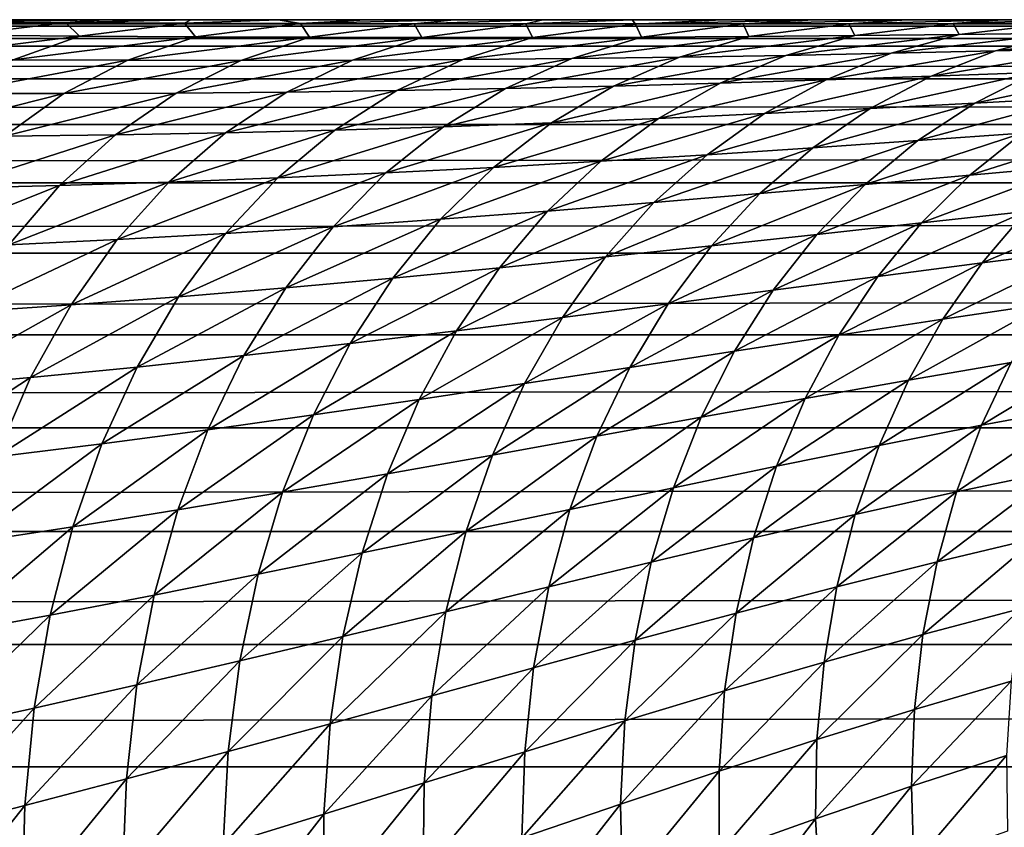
# Model space of a CAD drawing. Header units: metres. Extents: x -105 to 105, y -72 to 59.
# Tile 307 of 414: x -21.97 to -19.58, y 16.29 to 18.25. Entities that reach past the tile are written whole.
import ezdxf

# ---------------------------------------------------------------- set-up
doc = ezdxf.new("R2010")
doc.units = ezdxf.units.M
doc.layers.add('solid_509431_AD150_SW0001', color=7, linetype='CONTINUOUS')

msp = doc.modelspace()

# ---------------------------------------------------------------- linework, layer by layer
at = {"layer": 'solid_509431_AD150_SW0001'}
for points in [[(-75.364235, 18.25, 10.893912), (-90, 18.25, 12.05), (90, 18.25, 12.05)], [(-90, 18.233948, 12.438123), (90, 18.25, 12.05), (-90, 18.25, 12.05)], [(90, 18.233948, 12.438123), (90, 18.25, 12.05), (-90, 18.233948, 12.438123)], [(90, 18.233948, 12.438123), (-90, 18.233948, 12.438123), (-90, 18.185898, 12.823594)], [(90, 18.185898, 12.823594), (90, 18.233948, 12.438123), (-90, 18.185898, 12.823594)], [(-74.635765, 18.25, 10.893912), (-75.364235, 18.25, 10.893912), (90, 18.25, 12.05)], [(-73.908966, 18.25, 10.845259), (-74.635765, 18.25, 10.893912), (90, 18.25, 12.05)], [(-73.186996, 18.25, 10.748163), (-73.908966, 18.25, 10.845259), (90, 18.25, 12.05)], [(-72.473167, 18.25, 10.603071), (-73.186996, 18.25, 10.748163), (90, 18.25, 12.05)], [(-71.770584, 18.25, 10.410614), (-72.473167, 18.25, 10.603071), (90, 18.25, 12.05)], [(-71.082458, 18.25, 10.17167), (-71.770584, 18.25, 10.410614), (90, 18.25, 12.05)], [(-70.411804, 18.25, 9.887288), (-71.082458, 18.25, 10.17167), (90, 18.25, 12.05)], [(-69.761658, 18.25, 9.558754), (-70.411804, 18.25, 9.887288), (90, 18.25, 12.05)], [(-69.134903, 18.25, 9.187528), (-69.761658, 18.25, 9.558754), (90, 18.25, 12.05)], [(-68.53434, 18.25, 8.775261), (-69.134903, 18.25, 9.187528), (90, 18.25, 12.05)], [(-67.962662, 18.25, 8.323815), (-68.53434, 18.25, 8.775261), (90, 18.25, 12.05)], [(-67.422394, 18.25, 7.835172), (-67.962662, 18.25, 8.323815), (90, 18.25, 12.05)], [(-66.916, 18.25, 7.311563), (-67.422394, 18.25, 7.835172), (90, 18.25, 12.05)], [(-66.445679, 18.25, 6.755264), (-66.916, 18.25, 7.311563), (90, 18.25, 12.05)], [(-66.013596, 18.25, 6.168835), (-66.445679, 18.25, 6.755264), (90, 18.25, 12.05)], [(-65.621613, 18.25, 5.554809), (-66.013596, 18.25, 6.168835), (90, 18.25, 12.05)], [(-65.271553, 18.25, 4.916022), (-65.621613, 18.25, 5.554809), (90, 18.25, 12.05)], [(-64.964912, 18.25, 4.255229), (-65.271553, 18.25, 4.916022), (90, 18.25, 12.05)], [(-64.70311, 18.25, 3.575481), (-64.964912, 18.25, 4.255229), (90, 18.25, 12.05)], [(-64.487282, 18.25, 2.879718), (-64.70311, 18.25, 3.575481), (90, 18.25, 12.05)], [(-64.31842, 18.25, 2.171134), (-64.487282, 18.25, 2.879718), (90, 18.25, 12.05)], [(-64.197258, 18.25, 1.45282), (-64.31842, 18.25, 2.171134), (90, 18.25, 12.05)], [(-64.124344, 18.25, 0.728042), (-64.197258, 18.25, 1.45282), (90, 18.25, 12.05)], [(73.908966, 18.25, 10.845259), (-64.124344, 18.25, 0.728042), (90, 18.25, 12.05)], [(73.908966, 18.25, 10.845259), (-64.099998, 18.25), (-64.124344, 18.25, 0.728042)], [(73.186996, 18.25, 10.748163), (-57.793198, 18.25, -12.050066), (-64.099998, 18.25)], [(73.908966, 18.25, 10.845259), (73.186996, 18.25, 10.748163), (-64.099998, 18.25)], [(72.473167, 18.25, 10.603071), (-25.726921, 18.25, -12.050113), (-57.793198, 18.25, -12.050066)], [(73.186996, 18.25, 10.748163), (72.473167, 18.25, 10.603071), (-57.793198, 18.25, -12.050066)], [(72.473167, 18.25, 10.603071), (-25.365049, 18.25, -12.060971), (-25.726921, 18.25, -12.050113)], [(72.473167, 18.25, 10.603071), (-24.991703, 18.25, -12.094445), (-25.365049, 18.25, -12.060971)], [(72.473167, 18.25, 10.603071), (-24.801468, 18.25, -12.12), (-24.991703, 18.25, -12.094445)], [(72.473167, 18.25, 10.603071), (-24.609257, 18.25, -12.151661), (-24.801468, 18.25, -12.12)], [(72.473167, 18.25, 10.603071), (-24.415108, 18.25, -12.18946), (-24.609257, 18.25, -12.151661)], [(72.473167, 18.25, 10.603071), (-24.219128, 18.25, -12.233633), (-24.415108, 18.25, -12.18946)], [(72.473167, 18.25, 10.603071), (-24.100067, 18.25, -12.263351), (-24.219128, 18.25, -12.233633)], [(72.473167, 18.25, 10.603071), (-24.02137, 18.25, -12.284227), (-24.100067, 18.25, -12.263351)], [(72.473167, 18.25, 10.603071), (-23.822035, 18.25, -12.341436), (-24.02137, 18.25, -12.284227)], [(72.473167, 18.25, 10.603071), (-23.621172, 18.25, -12.40536), (-23.822035, 18.25, -12.341436)], [(72.473167, 18.25, 10.603071), (-23.41888, 18.25, -12.476157), (-23.621172, 18.25, -12.40536)], [(72.473167, 18.25, 10.603071), (-23.215279, 18.25, -12.553991), (-23.41888, 18.25, -12.476157)], [(72.473167, 18.25, 10.603071), (-23.01042, 18.25, -12.638964), (-23.215279, 18.25, -12.553991)], [(72.473167, 18.25, 10.603071), (-22.804512, 18.25, -12.731285), (-23.01042, 18.25, -12.638964)], [(72.473167, 18.25, 10.603071), (-22.597603, 18.25, -12.831001), (-22.804512, 18.25, -12.731285)], [(72.473167, 18.25, 10.603071), (-22.389881, 18.25, -12.938389), (-22.597603, 18.25, -12.831001)], [(72.473167, 18.25, 10.603071), (-22.181355, 18.25, -13.053498), (-22.389881, 18.25, -12.938389)], [(72.473167, 18.25, 10.603071), (-21.972017, 18.25, -13.176738), (-22.181355, 18.25, -13.053498)], [(-22.149687, 18.244598, -13.314748), (-21.972017, 18.25, -13.176738), (-21.761856, 18.25, -13.308221)], [(-22.149687, 18.244598, -13.314748), (-21.761856, 18.25, -13.308221), (-21.854731, 18.243219, -13.524633)], [(-22.149687, 18.244598, -13.314748), (-21.854731, 18.243219, -13.524633), (-22.108686, 18.212397, -13.736293)], [(-21.854731, 18.243219, -13.524633), (-21.821518, 18.210052, -13.937612), (-22.108686, 18.212397, -13.736293)], [(72.473167, 18.25, 10.603071), (-21.761856, 18.25, -13.308221), (-21.972017, 18.25, -13.176738)], [(-21.854731, 18.243219, -13.524633), (-21.761856, 18.25, -13.308221), (-21.550831, 18.25, -13.448377)], [(-21.854731, 18.243219, -13.524633), (-21.550831, 18.25, -13.448377), (-21.566633, 18.241949, -13.741092)], [(-21.854731, 18.243219, -13.524633), (-21.566633, 18.241949, -13.741092), (-21.821518, 18.210052, -13.937612)], [(-21.566633, 18.241949, -13.741092), (-21.539642, 18.208303, -14.145351), (-21.821518, 18.210052, -13.937612)], [(72.473167, 18.25, 10.603071), (-21.550831, 18.25, -13.448377), (-21.761856, 18.25, -13.308221)], [(-21.566633, 18.241949, -13.741092), (-21.550831, 18.25, -13.448377), (-21.338903, 18.25, -13.597456)], [(-21.566633, 18.241949, -13.741092), (-21.338903, 18.25, -13.597456), (-21.284811, 18.240889, -13.963495)], [(-21.566633, 18.241949, -13.741092), (-21.284811, 18.240889, -13.963495), (-21.539642, 18.208303, -14.145351)], [(72.473167, 18.25, 10.603071), (-21.338903, 18.25, -13.597456), (-21.550831, 18.25, -13.448377)], [(-21.284811, 18.240889, -13.963495), (-21.262669, 18.207195, -14.359147), (-21.539642, 18.208303, -14.145351)], [(72.473167, 18.25, 10.603071), (-21.126057, 18.25, -13.755789), (-21.338903, 18.25, -13.597456)], [(-21.284811, 18.240889, -13.963495), (-21.338903, 18.25, -13.597456), (-21.126057, 18.25, -13.755789)], [(-21.284811, 18.240889, -13.963495), (-21.126057, 18.25, -13.755789), (-20.912096, 18.25, -13.923974)], [(-21.284811, 18.240889, -13.963495), (-20.912096, 18.25, -13.923974), (-21.008785, 18.24008, -14.191462)], [(-21.284811, 18.240889, -13.963495), (-21.008785, 18.24008, -14.191462), (-21.262669, 18.207195, -14.359147)], [(-21.008785, 18.24008, -14.191462), (-20.990257, 18.206768, -14.578712), (-21.262669, 18.207195, -14.359147)], [(72.473167, 18.25, 10.603071), (-20.912096, 18.25, -13.923974), (-21.126057, 18.25, -13.755789)], [(-21.008785, 18.24008, -14.191462), (-20.912096, 18.25, -13.923974), (-20.697023, 18.25, -14.102214)], [(-21.008785, 18.24008, -14.191462), (-20.697023, 18.25, -14.102214), (-20.738113, 18.239582, -14.424655)], [(-21.008785, 18.24008, -14.191462), (-20.738113, 18.239582, -14.424655), (-20.990257, 18.206768, -14.578712)], [(-20.738113, 18.239582, -14.424655), (-20.722075, 18.207027, -14.803857), (-20.990257, 18.206768, -14.578712)], [(72.473167, 18.25, 10.603071), (-20.697023, 18.25, -14.102214), (-20.912096, 18.25, -13.923974)], [(-20.738113, 18.239582, -14.424655), (-20.697023, 18.25, -14.102214), (-20.480186, 18.25, -14.291783)], [(-20.738113, 18.239582, -14.424655), (-20.480186, 18.25, -14.291783), (-20.472376, 18.239416, -14.662827)], [(-20.738113, 18.239582, -14.424655), (-20.472376, 18.239416, -14.662827), (-20.722075, 18.207027, -14.803857)], [(-20.472376, 18.239416, -14.662827), (-20.457823, 18.207968, -15.034388), (-20.722075, 18.207027, -14.803857)], [(72.473167, 18.25, 10.603071), (-20.480186, 18.25, -14.291783), (-20.697023, 18.25, -14.102214)], [(72.473167, 18.25, 10.603071), (-20.26153, 18.25, -14.492849), (-20.480186, 18.25, -14.291783)], [(-20.472376, 18.239416, -14.662827), (-20.480186, 18.25, -14.291783), (-20.26153, 18.25, -14.492849)], [(-20.472376, 18.239416, -14.662827), (-20.26153, 18.25, -14.492849), (-20.039642, 18.25, -14.707791)], [(-20.472376, 18.239416, -14.662827), (-20.039642, 18.25, -14.707791), (-20.211195, 18.239588, -14.905759)], [(-20.472376, 18.239416, -14.662827), (-20.211195, 18.239588, -14.905759), (-20.457823, 18.207968, -15.034388)], [(-20.211195, 18.239588, -14.905759), (-20.197262, 18.209539, -15.270215), (-20.457823, 18.207968, -15.034388)], [(-20.26153, 18.25, -14.492849), (72.473167, 18.25, 10.603071), (71.770584, 18.25, 10.410614)], [(71.770584, 18.25, 10.410614), (-20.039642, 18.25, -14.707791), (-20.26153, 18.25, -14.492849)], [(-20.211195, 18.239588, -14.905759), (-20.039642, 18.25, -14.707791), (-19.814226, 18.25, -14.937092)], [(-20.211195, 18.239588, -14.905759), (-19.814226, 18.25, -14.937092), (-19.95426, 18.240076, -15.153304)], [(-20.211195, 18.239588, -14.905759), (-19.95426, 18.240076, -15.153304), (-20.197262, 18.209539, -15.270215)], [(-19.95426, 18.240076, -15.153304), (-19.940174, 18.211695, -15.511205), (-20.197262, 18.209539, -15.270215)], [(71.770584, 18.25, 10.410614), (-19.814226, 18.25, -14.937092), (-20.039642, 18.25, -14.707791)], [(-19.95426, 18.240076, -15.153304), (-19.814226, 18.25, -14.937092), (-19.582644, 18.25, -15.184918)], [(-19.95426, 18.240076, -15.153304), (-19.582644, 18.25, -15.184918), (-19.701271, 18.240858, -15.405295)], [(-19.95426, 18.240076, -15.153304), (-19.701271, 18.240858, -15.405295), (-19.940174, 18.211695, -15.511205)], [(-19.701271, 18.240858, -15.405295), (-19.686359, 18.214344, -15.757272), (-19.940174, 18.211695, -15.511205)], [(71.770584, 18.25, 10.410614), (-19.582644, 18.25, -15.184918), (-19.814226, 18.25, -14.937092)], [(-19.701271, 18.240858, -15.405295), (-19.582644, 18.25, -15.184918), (-19.424721, 18.25, -15.360637)], [(-19.701271, 18.240858, -15.405295), (-19.424721, 18.25, -15.360637), (-19.451958, 18.241875, -15.661591)], [(-19.701271, 18.240858, -15.405295), (-19.451958, 18.241875, -15.661591), (-19.686359, 18.214344, -15.757272)], [(-19.451958, 18.241875, -15.661591), (-19.435631, 18.217407, -16.008259), (-19.686359, 18.214344, -15.757272)], [(71.770584, 18.25, 10.410614), (-19.424721, 18.25, -15.360637), (-19.582644, 18.25, -15.184918)], [(-22.265009, 18.155333, -14.013478), (-22.108686, 18.212397, -13.736293), (-21.821518, 18.210052, -13.937612)], [(-21.982437, 18.152845, -14.200624), (-22.265009, 18.155333, -14.013478), (-21.821518, 18.210052, -13.937612)], [(-21.982437, 18.152845, -14.200624), (-21.821518, 18.210052, -13.937612), (-21.539642, 18.208303, -14.145351)], [(-21.704018, 18.15135, -14.394406), (-21.982437, 18.152845, -14.200624), (-21.539642, 18.208303, -14.145351)], [(-21.704018, 18.15135, -14.394406), (-21.539642, 18.208303, -14.145351), (-21.262669, 18.207195, -14.359147)], [(-21.429476, 18.150875, -14.594542), (-21.704018, 18.15135, -14.394406), (-21.262669, 18.207195, -14.359147)], [(-21.429476, 18.150875, -14.594542), (-21.262669, 18.207195, -14.359147), (-20.990257, 18.206768, -14.578712)], [(-21.158581, 18.151442, -14.800817), (-21.429476, 18.150875, -14.594542), (-20.990257, 18.206768, -14.578712)], [(-21.158581, 18.151442, -14.800817), (-20.990257, 18.206768, -14.578712), (-20.722075, 18.207027, -14.803857)], [(-20.891092, 18.153027, -15.013108), (-21.158581, 18.151442, -14.800817), (-20.722075, 18.207027, -14.803857)], [(-20.891092, 18.153027, -15.013108), (-20.722075, 18.207027, -14.803857), (-20.457823, 18.207968, -15.034388)], [(-20.626806, 18.155602, -15.23128), (-20.891092, 18.153027, -15.013108), (-20.457823, 18.207968, -15.034388)], [(-20.626806, 18.155602, -15.23128), (-20.457823, 18.207968, -15.034388), (-20.197262, 18.209539, -15.270215)], [(-20.365564, 18.159081, -15.455295), (-20.626806, 18.155602, -15.23128), (-20.197262, 18.209539, -15.270215)], [(-20.365564, 18.159081, -15.455295), (-20.197262, 18.209539, -15.270215), (-19.940174, 18.211695, -15.511205)], [(-20.107233, 18.163391, -15.685064), (-20.365564, 18.159081, -15.455295), (-19.940174, 18.211695, -15.511205)], [(-20.107233, 18.163391, -15.685064), (-19.940174, 18.211695, -15.511205), (-19.686359, 18.214344, -15.757272)], [(-19.85169, 18.168404, -15.920548), (-20.107233, 18.163391, -15.685064), (-19.686359, 18.214344, -15.757272)], [(-19.85169, 18.168404, -15.920548), (-19.686359, 18.214344, -15.757272), (-19.435631, 18.217407, -16.008259)], [(-19.598822, 18.174004, -16.161634), (-19.85169, 18.168404, -15.920548), (-19.435631, 18.217407, -16.008259)], [(-19.598822, 18.174004, -16.161634), (-19.435631, 18.217407, -16.008259), (-19.187809, 18.220758, -16.264019)], [(-19.348524, 18.180029, -16.408222), (-19.598822, 18.174004, -16.161634), (-19.187809, 18.220758, -16.264019)], [(90, 18.185898, 12.823594), (-90, 18.185898, 12.823594), (-90, 18.106182, 13.203782)], [(90, 18.106182, 13.203782), (90, 18.185898, 12.823594), (-90, 18.106182, 13.203782)], [(-20.787163, 18.082777, -15.428884), (-20.626806, 18.155602, -15.23128), (-20.365564, 18.159081, -15.455295)], [(-20.525579, 18.0889, -15.641295), (-20.787163, 18.082777, -15.428884), (-20.365564, 18.159081, -15.455295)], [(-20.525579, 18.0889, -15.641295), (-20.365564, 18.159081, -15.455295), (-20.107233, 18.163391, -15.685064)], [(-20.26638, 18.09606, -15.860015), (-20.525579, 18.0889, -15.641295), (-20.107233, 18.163391, -15.685064)], [(-20.26638, 18.09606, -15.860015), (-20.107233, 18.163391, -15.685064), (-19.85169, 18.168404, -15.920548)], [(-20.009518, 18.104099, -16.085045), (-20.26638, 18.09606, -15.860015), (-19.85169, 18.168404, -15.920548)], [(-20.009518, 18.104099, -16.085045), (-19.85169, 18.168404, -15.920548), (-19.598822, 18.174004, -16.161634)], [(-19.754944, 18.11286, -16.316319), (-20.009518, 18.104099, -16.085045), (-19.598822, 18.174004, -16.161634)], [(-19.754944, 18.11286, -16.316319), (-19.598822, 18.174004, -16.161634), (-19.348524, 18.180029, -16.408222)], [(-19.502625, 18.122141, -16.553774), (-19.754944, 18.11286, -16.316319), (-19.348524, 18.180029, -16.408222)], [(-22.133911, 18.071091, -14.462762), (-21.982437, 18.152845, -14.200624), (-21.704018, 18.15135, -14.394406)], [(-21.858967, 18.070715, -14.642962), (-22.133911, 18.071091, -14.462762), (-21.704018, 18.15135, -14.394406)], [(-21.858967, 18.070715, -14.642962), (-21.704018, 18.15135, -14.394406), (-21.429476, 18.150875, -14.594542)], [(-21.58696, 18.07172, -14.829789), (-21.858967, 18.070715, -14.642962), (-21.429476, 18.150875, -14.594542)], [(-21.58696, 18.07172, -14.829789), (-21.429476, 18.150875, -14.594542), (-21.158581, 18.151442, -14.800817)], [(-21.317751, 18.0741, -15.023096), (-21.58696, 18.07172, -14.829789), (-21.158581, 18.151442, -14.800817)], [(-21.317751, 18.0741, -15.023096), (-21.158581, 18.151442, -14.800817), (-20.891092, 18.153027, -15.013108)], [(-21.051193, 18.077805, -15.222819), (-21.317751, 18.0741, -15.023096), (-20.891092, 18.153027, -15.013108)], [(-21.051193, 18.077805, -15.222819), (-20.891092, 18.153027, -15.013108), (-20.626806, 18.155602, -15.23128)], [(-20.787163, 18.082777, -15.428884), (-21.051193, 18.077805, -15.222819), (-20.626806, 18.155602, -15.23128)], [(-20.15873, 18.021881, -16.249605), (-20.009518, 18.104099, -16.085045), (-19.754944, 18.11286, -16.316319)], [(-19.902897, 18.034403, -16.471218), (-20.15873, 18.021881, -16.249605), (-19.754944, 18.11286, -16.316319)], [(-19.902897, 18.034403, -16.471218), (-19.754944, 18.11286, -16.316319), (-19.502625, 18.122141, -16.553774)], [(-19.649021, 18.047503, -16.69965), (-19.902897, 18.034403, -16.471218), (-19.502625, 18.122141, -16.553774)], [(-19.649021, 18.047503, -16.69965), (-19.502625, 18.122141, -16.553774), (-19.252516, 18.131754, -16.797297)], [(-19.397123, 18.060944, -16.934826), (-19.649021, 18.047503, -16.69965), (-19.252516, 18.131754, -16.797297)], [(90, 18.106182, 13.203782), (-90, 18.106182, 13.203782), (-90, 17.99534, 13.576088)], [(90, 17.99534, 13.576088), (90, 18.106182, 13.203782), (-90, 17.99534, 13.576088)], [(-20.937763, 17.990009, -15.625804), (-20.787163, 18.082777, -15.428884), (-20.525579, 18.0889, -15.641295)], [(-20.676176, 17.999487, -15.826907), (-20.937763, 17.990009, -15.625804), (-20.525579, 18.0889, -15.641295)], [(-20.676176, 17.999487, -15.826907), (-20.525579, 18.0889, -15.641295), (-20.26638, 18.09606, -15.860015)], [(-20.416494, 18.010178, -16.034826), (-20.676176, 17.999487, -15.826907), (-20.26638, 18.09606, -15.860015)], [(-20.416494, 18.010178, -16.034826), (-20.26638, 18.09606, -15.860015), (-20.009518, 18.104099, -16.085045)], [(-20.15873, 18.021881, -16.249605), (-20.416494, 18.010178, -16.034826), (-20.009518, 18.104099, -16.085045)], [(-22.27487, 17.965366, -14.722178), (-22.133911, 18.071091, -14.462762), (-21.858967, 18.070715, -14.642962)], [(-22.003399, 17.966967, -14.889269), (-22.27487, 17.965366, -14.722178), (-21.858967, 18.070715, -14.642962)], [(-22.003399, 17.966967, -14.889269), (-21.858967, 18.070715, -14.642962), (-21.58696, 18.07172, -14.829789)], [(-21.734007, 17.970287, -15.063231), (-22.003399, 17.966967, -14.889269), (-21.58696, 18.07172, -14.829789)], [(-21.734007, 17.970287, -15.063231), (-21.58696, 18.07172, -14.829789), (-21.317751, 18.0741, -15.023096)], [(-21.466648, 17.975288, -15.243981), (-21.734007, 17.970287, -15.063231), (-21.317751, 18.0741, -15.023096)], [(-21.466648, 17.975288, -15.243981), (-21.317751, 18.0741, -15.023096), (-21.051193, 18.077805, -15.222819)], [(-21.201252, 17.981894, -15.431513), (-21.466648, 17.975288, -15.243981), (-21.051193, 18.077805, -15.222819)], [(-21.201252, 17.981894, -15.431513), (-21.051193, 18.077805, -15.222819), (-20.787163, 18.082777, -15.428884)], [(-20.937763, 17.990009, -15.625804), (-21.201252, 17.981894, -15.431513), (-20.787163, 18.082777, -15.428884)], [(-20.041637, 17.939188, -16.625248), (-19.902897, 18.034403, -16.471218), (-19.649021, 18.047503, -16.69965)], [(-19.786686, 17.956638, -16.844824), (-20.041637, 17.939188, -16.625248), (-19.649021, 18.047503, -16.69965)], [(-19.786686, 17.956638, -16.844824), (-19.649021, 18.047503, -16.69965), (-19.397123, 18.060944, -16.934826)], [(-19.533491, 17.9744, -17.071766), (-19.786686, 17.956638, -16.844824), (-19.397123, 18.060944, -16.934826)], [(-20.556519, 17.906347, -16.208267), (-20.416494, 18.010178, -16.034826), (-20.15873, 18.021881, -16.249605)], [(-20.298275, 17.922329, -16.413069), (-20.556519, 17.906347, -16.208267), (-20.15873, 18.021881, -16.249605)], [(-20.298275, 17.922329, -16.413069), (-20.15873, 18.021881, -16.249605), (-19.902897, 18.034403, -16.471218)], [(-20.041637, 17.939188, -16.625248), (-20.298275, 17.922329, -16.413069), (-19.902897, 18.034403, -16.471218)], [(90, 17.99534, 13.576088), (-90, 17.99534, 13.576088), (-90, 17.854136, 13.937968)], [(90, 17.854136, 13.937968), (90, 17.99534, 13.576088), (-90, 17.854136, 13.937968)], [(-21.340208, 17.865965, -15.637719), (-21.201252, 17.981894, -15.431513), (-20.937763, 17.990009, -15.625804)], [(-21.077549, 17.877951, -15.820656), (-21.340208, 17.865965, -15.637719), (-20.937763, 17.990009, -15.625804)], [(-21.077549, 17.877951, -15.820656), (-20.937763, 17.990009, -15.625804), (-20.676176, 17.999487, -15.826907)], [(-20.816299, 17.891474, -16.010822), (-21.077549, 17.877951, -15.820656), (-20.676176, 17.999487, -15.826907)], [(-20.816299, 17.891474, -16.010822), (-20.676176, 17.999487, -15.826907), (-20.416494, 18.010178, -16.034826)], [(-20.556519, 17.906347, -16.208267), (-20.816299, 17.891474, -16.010822), (-20.416494, 18.010178, -16.034826)], [(-19.660664, 17.87273, -17.207155), (-19.533491, 17.9744, -17.071766), (-19.282148, 17.992142, -17.306004)], [(-19.408375, 17.89513, -17.433937), (-19.660664, 17.87273, -17.207155), (-19.282148, 17.992142, -17.306004)], [(-22.136295, 17.840836, -15.131593), (-22.003399, 17.966967, -14.889269), (-21.734007, 17.970287, -15.063231)], [(-21.869587, 17.847288, -15.293225), (-22.136295, 17.840836, -15.131593), (-21.734007, 17.970287, -15.063231)], [(-21.869587, 17.847288, -15.293225), (-21.734007, 17.970287, -15.063231), (-21.466648, 17.975288, -15.243981)], [(-21.604225, 17.855701, -15.461918), (-21.869587, 17.847288, -15.293225), (-21.466648, 17.975288, -15.243981)], [(-21.604225, 17.855701, -15.461918), (-21.466648, 17.975288, -15.243981), (-21.201252, 17.981894, -15.431513)], [(-21.340208, 17.865965, -15.637719), (-21.604225, 17.855701, -15.461918), (-21.201252, 17.981894, -15.431513)], [(-19.914648, 17.850189, -16.988272), (-19.786686, 17.956638, -16.844824), (-19.533491, 17.9744, -17.071766)], [(-19.660664, 17.87273, -17.207155), (-19.914648, 17.850189, -16.988272), (-19.533491, 17.9744, -17.071766)], [(-20.170191, 17.827887, -16.777319), (-20.041637, 17.939188, -16.625248), (-19.786686, 17.956638, -16.844824)], [(-19.914648, 17.850189, -16.988272), (-20.170191, 17.827887, -16.777319), (-19.786686, 17.956638, -16.844824)], [(-20.685467, 17.785299, -16.379114), (-20.556519, 17.906347, -16.208267), (-20.298275, 17.922329, -16.413069)], [(-20.427172, 17.806147, -16.574286), (-20.685467, 17.785299, -16.379114), (-20.298275, 17.922329, -16.413069)], [(-20.427172, 17.806147, -16.574286), (-20.298275, 17.922329, -16.413069), (-20.041637, 17.939188, -16.625248)], [(-20.170191, 17.827887, -16.777319), (-20.427172, 17.806147, -16.574286), (-20.041637, 17.939188, -16.625248)], [(-20.944958, 17.765621, -16.191748), (-20.816299, 17.891474, -16.010822), (-20.556519, 17.906347, -16.208267)], [(-20.685467, 17.785299, -16.379114), (-20.944958, 17.765621, -16.191748), (-20.556519, 17.906347, -16.208267)], [(-19.777742, 17.756655, -17.340038), (-19.660664, 17.87273, -17.207155), (-19.408375, 17.89513, -17.433937)], [(-19.525032, 17.784096, -17.55953), (-19.777742, 17.756655, -17.340038), (-19.408375, 17.89513, -17.433937)], [(-21.467085, 17.730837, -15.839986), (-21.340208, 17.865965, -15.637719), (-21.077549, 17.877951, -15.820656)], [(-21.205534, 17.747391, -16.012068), (-21.467085, 17.730837, -15.839986), (-21.077549, 17.877951, -15.820656)], [(-21.205534, 17.747391, -16.012068), (-21.077549, 17.877951, -15.820656), (-20.816299, 17.891474, -16.010822)], [(-20.944958, 17.765621, -16.191748), (-21.205534, 17.747391, -16.012068), (-20.816299, 17.891474, -16.010822)], [(-20.032007, 17.728905, -17.128984), (-19.914648, 17.850189, -16.988272), (-19.660664, 17.87273, -17.207155)], [(-19.777742, 17.756655, -17.340038), (-20.032007, 17.728905, -17.128984), (-19.660664, 17.87273, -17.207155)], [(90, 17.854136, 13.937968), (-90, 17.854136, 13.937968), (-90, 17.683527, 14.286953)], [(90, 17.683527, 14.286953), (90, 17.854136, 13.937968), (-90, 17.683527, 14.286953)], [(-22.256721, 17.693211, -15.368226), (-22.136295, 17.840836, -15.131593), (-21.869587, 17.847288, -15.293225)], [(-21.992741, 17.70359, -15.51815), (-22.256721, 17.693211, -15.368226), (-21.869587, 17.847288, -15.293225)], [(-21.992741, 17.70359, -15.51815), (-21.869587, 17.847288, -15.293225), (-21.604225, 17.855701, -15.461918)], [(-21.729511, 17.716183, -15.675372), (-21.992741, 17.70359, -15.51815), (-21.604225, 17.855701, -15.461918)], [(-21.729511, 17.716183, -15.675372), (-21.604225, 17.855701, -15.461918), (-21.340208, 17.865965, -15.637719)], [(-21.467085, 17.730837, -15.839986), (-21.729511, 17.716183, -15.675372), (-21.340208, 17.865965, -15.637719)], [(-20.287651, 17.701279, -16.926361), (-20.170191, 17.827887, -16.777319), (-19.914648, 17.850189, -16.988272)], [(-20.032007, 17.728905, -17.128984), (-20.287651, 17.701279, -16.926361), (-19.914648, 17.850189, -16.988272)], [(-20.544512, 17.674149, -16.732121), (-20.427172, 17.806147, -16.574286), (-20.170191, 17.827887, -16.777319)], [(-20.287651, 17.701279, -16.926361), (-20.544512, 17.674149, -16.732121), (-20.170191, 17.827887, -16.777319)], [(-20.802429, 17.647886, -16.546167), (-20.685467, 17.785299, -16.379114), (-20.427172, 17.806147, -16.574286)], [(-20.544512, 17.674149, -16.732121), (-20.802429, 17.647886, -16.546167), (-20.427172, 17.806147, -16.574286)], [(-19.631298, 17.659819, -17.6819), (-19.525032, 17.784096, -17.55953), (-19.274052, 17.810806, -17.78742)], [(-19.380335, 17.691658, -17.903225), (-19.631298, 17.659819, -17.6819), (-19.274052, 17.810806, -17.78742)], [(-21.061249, 17.622812, -16.368408), (-20.944958, 17.765621, -16.191748), (-20.685467, 17.785299, -16.379114)], [(-20.802429, 17.647886, -16.546167), (-21.061249, 17.622812, -16.368408), (-20.685467, 17.785299, -16.379114)], [(-19.883902, 17.626986, -17.469481), (-19.777742, 17.756655, -17.340038), (-19.525032, 17.784096, -17.55953)], [(-19.631298, 17.659819, -17.6819), (-19.883902, 17.626986, -17.469481), (-19.525032, 17.784096, -17.55953)], [(-21.320818, 17.599249, -16.198689), (-21.205534, 17.747391, -16.012068), (-20.944958, 17.765621, -16.191748)], [(-21.061249, 17.622812, -16.368408), (-21.320818, 17.599249, -16.198689), (-20.944958, 17.765621, -16.191748)], [(-20.137938, 17.593639, -17.26597), (-20.032007, 17.728905, -17.128984), (-19.777742, 17.756655, -17.340038)], [(-19.883902, 17.626986, -17.469481), (-20.137938, 17.593639, -17.26597), (-19.777742, 17.756655, -17.340038)], [(-21.841623, 17.557713, -15.882839), (-21.729511, 17.716183, -15.675372), (-21.467085, 17.730837, -15.839986)], [(-21.580992, 17.577461, -16.036888), (-21.841623, 17.557713, -15.882839), (-21.467085, 17.730837, -15.839986)], [(-21.580992, 17.577461, -16.036888), (-21.467085, 17.730837, -15.839986), (-21.205534, 17.747391, -16.012068)], [(-21.320818, 17.599249, -16.198689), (-21.580992, 17.577461, -16.036888), (-21.205534, 17.747391, -16.012068)], [(-20.39319, 17.560259, -17.071325), (-20.287651, 17.701279, -16.926361), (-20.032007, 17.728905, -17.128984)], [(-20.137938, 17.593639, -17.26597), (-20.39319, 17.560259, -17.071325), (-20.032007, 17.728905, -17.128984)], [(-22.102604, 17.540207, -15.736423), (-21.992741, 17.70359, -15.51815), (-21.729511, 17.716183, -15.675372)], [(-21.841623, 17.557713, -15.882839), (-22.102604, 17.540207, -15.736423), (-21.729511, 17.716183, -15.675372)], [(90, 17.683527, 14.286953), (-90, 17.683527, 14.286953), (-90, 17.484682, 14.620656)], [(90, 17.484682, 14.620656), (90, 17.683527, 14.286953), (-90, 17.484682, 14.620656)], [(-20.649471, 17.527266, -16.885462), (-20.544512, 17.674149, -16.732121), (-20.287651, 17.701279, -16.926361)], [(-20.39319, 17.560259, -17.071325), (-20.649471, 17.527266, -16.885462), (-20.287651, 17.701279, -16.926361)], [(-19.726425, 17.523174, -17.800182), (-19.631298, 17.659819, -17.6819), (-19.380335, 17.691658, -17.903225)], [(-19.476009, 17.560413, -18.015139), (-19.726425, 17.523174, -17.800182), (-19.380335, 17.691658, -17.903225)], [(-20.906586, 17.495077, -16.708248), (-20.802429, 17.647886, -16.546167), (-20.544512, 17.674149, -16.732121)], [(-20.649471, 17.527266, -16.885462), (-20.906586, 17.495077, -16.708248), (-20.544512, 17.674149, -16.732121)], [(-19.978397, 17.48464, -17.59457), (-19.883902, 17.626986, -17.469481), (-19.631298, 17.659819, -17.6819)], [(-19.726425, 17.523174, -17.800182), (-19.978397, 17.48464, -17.59457), (-19.631298, 17.659819, -17.6819)], [(-21.164351, 17.464058, -16.539558), (-21.061249, 17.622812, -16.368408), (-20.802429, 17.647886, -16.546167)], [(-20.906586, 17.495077, -16.708248), (-21.164351, 17.464058, -16.539558), (-20.802429, 17.647886, -16.546167)], [(-21.42259, 17.434568, -16.379208), (-21.320818, 17.599249, -16.198689), (-21.061249, 17.622812, -16.368408)], [(-21.164351, 17.464058, -16.539558), (-21.42259, 17.434568, -16.379208), (-21.061249, 17.622812, -16.368408)], [(-20.231691, 17.445345, -17.398266), (-20.137938, 17.593639, -17.26597), (-19.883902, 17.626986, -17.469481)], [(-19.978397, 17.48464, -17.59457), (-20.231691, 17.445345, -17.398266), (-19.883902, 17.626986, -17.469481)], [(-21.681122, 17.406918, -16.227041), (-21.580992, 17.577461, -16.036888), (-21.320818, 17.599249, -16.198689)], [(-21.42259, 17.434568, -16.379208), (-21.681122, 17.406918, -16.227041), (-21.320818, 17.599249, -16.198689)], [(-20.486065, 17.405821, -17.211191), (-20.39319, 17.560259, -17.071325), (-20.137938, 17.593639, -17.26597)], [(-20.231691, 17.445345, -17.398266), (-20.486065, 17.405821, -17.211191), (-20.137938, 17.593639, -17.26597)], [(-21.939775, 17.381411, -16.082859), (-21.841623, 17.557713, -15.882839), (-21.580992, 17.577461, -16.036888)], [(-21.681122, 17.406918, -16.227041), (-21.939775, 17.381411, -16.082859), (-21.580992, 17.577461, -16.036888)], [(-20.741306, 17.366533, -17.033228), (-20.649471, 17.527266, -16.885462), (-20.39319, 17.560259, -17.071325)], [(-20.486065, 17.405821, -17.211191), (-20.741306, 17.366533, -17.033228), (-20.39319, 17.560259, -17.071325)], [(-19.80974, 17.375126, -17.913549), (-19.726425, 17.523174, -17.800182), (-19.476009, 17.560413, -18.015139)], [(-19.560402, 17.417999, -18.122374), (-19.80974, 17.375126, -17.913549), (-19.476009, 17.560413, -18.015139)], [(-22.198402, 17.358288, -15.946508), (-22.102604, 17.540207, -15.736423), (-21.841623, 17.557713, -15.882839)], [(-21.939775, 17.381411, -16.082859), (-22.198402, 17.358288, -15.946508), (-21.841623, 17.557713, -15.882839)], [(-20.997198, 17.32795, -16.864216), (-20.906586, 17.495077, -16.708248), (-20.649471, 17.527266, -16.885462)], [(-20.741306, 17.366533, -17.033228), (-20.997198, 17.32795, -16.864216), (-20.649471, 17.527266, -16.885462)], [(-20.060562, 17.330618, -17.714426), (-19.978397, 17.48464, -17.59457), (-19.726425, 17.523174, -17.800182)], [(-19.80974, 17.375126, -17.913549), (-20.060562, 17.330618, -17.714426), (-19.726425, 17.523174, -17.800182)], [(-21.25354, 17.290472, -16.703995), (-21.164351, 17.464058, -16.539558), (-20.906586, 17.495077, -16.708248)], [(-20.997198, 17.32795, -16.864216), (-21.25354, 17.290472, -16.703995), (-20.906586, 17.495077, -16.708248)], [(90, 17.484682, 14.620656), (-90, 17.484682, 14.620656), (-90, 17.258961, 14.9368)], [(90, 17.258961, 14.9368), (90, 17.484682, 14.620656), (-90, 17.258961, 14.9368)], [(-20.312609, 17.285067, -17.524939), (-20.231691, 17.445345, -17.398266), (-19.978397, 17.48464, -17.59457)], [(-20.060562, 17.330618, -17.714426), (-20.312609, 17.285067, -17.524939), (-19.978397, 17.48464, -17.59457)], [(-21.510132, 17.254509, -16.552353), (-21.42259, 17.434568, -16.379208), (-21.164351, 17.464058, -16.539558)], [(-21.25354, 17.290472, -16.703995), (-21.510132, 17.254509, -16.552353), (-21.164351, 17.464058, -16.539558)], [(-20.565622, 17.239048, -17.344973), (-20.486065, 17.405821, -17.211191), (-20.231691, 17.445345, -17.398266)], [(-20.312609, 17.285067, -17.524939), (-20.565622, 17.239048, -17.344973), (-20.231691, 17.445345, -17.398266)], [(-19.632919, 17.265417, -18.224171), (-19.560402, 17.417999, -18.122374), (-19.312841, 17.458588, -18.340904)], [(-19.386911, 17.311403, -18.437162), (-19.632919, 17.265417, -18.224171), (-19.312841, 17.458588, -18.340904)], [(-21.766773, 17.220407, -16.409105), (-21.681122, 17.406918, -16.227041), (-21.42259, 17.434568, -16.379208)], [(-21.510132, 17.254509, -16.552353), (-21.766773, 17.220407, -16.409105), (-21.42259, 17.434568, -16.379208)], [(-19.880659, 17.216717, -18.021196), (-19.80974, 17.375126, -17.913549), (-19.560402, 17.417999, -18.122374)], [(-19.632919, 17.265417, -18.224171), (-19.880659, 17.216717, -18.021196), (-19.560402, 17.417999, -18.122374)], [(-22.023272, 17.188515, -16.274025), (-21.939775, 17.381411, -16.082859), (-21.681122, 17.406918, -16.227041)], [(-21.766773, 17.220407, -16.409105), (-22.023272, 17.188515, -16.274025), (-21.681122, 17.406918, -16.227041)], [(-20.819374, 17.193081, -17.174381), (-20.741306, 17.366533, -17.033228), (-20.486065, 17.405821, -17.211191)], [(-20.565622, 17.239048, -17.344973), (-20.819374, 17.193081, -17.174381), (-20.486065, 17.405821, -17.211191)], [(-22.279461, 17.159113, -16.146925), (-22.198402, 17.358288, -15.946508), (-21.939775, 17.381411, -16.082859)], [(-22.023272, 17.188515, -16.274025), (-22.279461, 17.159113, -16.146925), (-21.939775, 17.381411, -16.082859)], [(-20.129818, 17.166006, -17.828205), (-20.060562, 17.330618, -17.714426), (-19.80974, 17.375126, -17.913549)], [(-19.880659, 17.216717, -18.021196), (-20.129818, 17.166006, -17.828205), (-19.80974, 17.375126, -17.913549)], [(-21.073633, 17.147676, -17.012974), (-20.997198, 17.32795, -16.864216), (-20.741306, 17.366533, -17.033228)], [(-20.819374, 17.193081, -17.174381), (-21.073633, 17.147676, -17.012974), (-20.741306, 17.366533, -17.033228)], [(-21.328188, 17.103279, -16.860559), (-21.25354, 17.290472, -16.703995), (-20.997198, 17.32795, -16.864216)], [(-21.073633, 17.147676, -17.012974), (-21.328188, 17.103279, -16.860559), (-20.997198, 17.32795, -16.864216)], [(-20.380121, 17.113932, -17.645096), (-20.312609, 17.285067, -17.524939), (-20.060562, 17.330618, -17.714426)], [(-20.129818, 17.166006, -17.828205), (-20.380121, 17.113932, -17.645096), (-20.060562, 17.330618, -17.714426)], [(-19.693052, 17.103743, -18.319818), (-19.632919, 17.265417, -18.224171), (-19.386911, 17.311403, -18.437162)], [(-19.449108, 17.155247, -18.52751), (-19.693052, 17.103743, -18.319818), (-19.386911, 17.311403, -18.437162)], [(-21.582827, 17.060337, -16.716906), (-21.510132, 17.254509, -16.552353), (-21.25354, 17.290472, -16.703995)], [(-21.328188, 17.103279, -16.860559), (-21.582827, 17.060337, -16.716906), (-21.25354, 17.290472, -16.703995)], [(-20.631302, 17.061119, -17.471729), (-20.565622, 17.239048, -17.344973), (-20.312609, 17.285067, -17.524939)], [(-20.380121, 17.113932, -17.645096), (-20.631302, 17.061119, -17.471729), (-20.312609, 17.285067, -17.524939)], [(90, 17.258961, 14.9368), (-90, 17.258961, 14.9368), (-90, 17.007902, 15.233223)], [(90, 17.007902, 15.233223), (90, 17.258961, 14.9368), (-90, 17.007902, 15.233223)], [(-21.837341, 17.019243, -16.581797), (-21.766773, 17.220407, -16.409105), (-21.510132, 17.254509, -16.552353)], [(-21.582827, 17.060337, -16.716906), (-21.837341, 17.019243, -16.581797), (-21.510132, 17.254509, -16.552353)], [(-19.938683, 17.049059, -18.12237), (-19.880659, 17.216717, -18.021196), (-19.632919, 17.265417, -18.224171)], [(-19.693052, 17.103743, -18.319818), (-19.938683, 17.049059, -18.12237), (-19.632919, 17.265417, -18.224171)], [(-20.883123, 17.008133, -17.307926), (-20.819374, 17.193081, -17.174381), (-20.565622, 17.239048, -17.344973)], [(-20.631302, 17.061119, -17.471729), (-20.883123, 17.008133, -17.307926), (-20.565622, 17.239048, -17.344973)], [(-22.09153, 16.980385, -16.454987), (-22.023272, 17.188515, -16.274025), (-21.766773, 17.220407, -16.409105)], [(-21.837341, 17.019243, -16.581797), (-22.09153, 16.980385, -16.454987), (-21.766773, 17.220407, -16.409105)], [(-20.185677, 16.991962, -17.935104), (-20.129818, 17.166006, -17.828205), (-19.880659, 17.216717, -18.021196)], [(-19.938683, 17.049059, -18.12237), (-20.185677, 16.991962, -17.935104), (-19.880659, 17.216717, -18.021196)], [(-21.135351, 16.955528, -17.153471), (-21.073633, 17.147676, -17.012974), (-20.819374, 17.193081, -17.174381)], [(-20.883123, 17.008133, -17.307926), (-21.135351, 16.955528, -17.153471), (-20.819374, 17.193081, -17.174381)], [(-20.433754, 16.933146, -17.757893), (-20.380121, 17.113932, -17.645096), (-20.129818, 17.166006, -17.828205)], [(-20.185677, 16.991962, -17.935104), (-20.433754, 16.933146, -17.757893), (-20.129818, 17.166006, -17.828205)], [(-19.740374, 16.934111, -18.40864), (-19.693052, 17.103743, -18.319818), (-19.449108, 17.155247, -18.52751)], [(-19.498993, 16.991219, -18.611309), (-19.740374, 16.934111, -18.40864), (-19.449108, 17.155247, -18.52751)], [(-21.387768, 16.903795, -17.00815), (-21.328188, 17.103279, -16.860559), (-21.073633, 17.147676, -17.012974)], [(-21.135351, 16.955528, -17.153471), (-21.387768, 16.903795, -17.00815), (-21.073633, 17.147676, -17.012974)], [(-20.682642, 16.873285, -17.590567), (-20.631302, 17.061119, -17.471729), (-20.380121, 17.113932, -17.645096)], [(-20.433754, 16.933146, -17.757893), (-20.682642, 16.873285, -17.590567), (-20.380121, 17.113932, -17.645096)], [(-21.640163, 16.853422, -16.871704), (-21.582827, 17.060337, -16.716906), (-21.328188, 17.103279, -16.860559)], [(-21.387768, 16.903795, -17.00815), (-21.640163, 16.853422, -16.871704), (-21.328188, 17.103279, -16.860559)], [(-19.9834, 16.873337, -18.216356), (-19.938683, 17.049059, -18.12237), (-19.693052, 17.103743, -18.319818)], [(-19.740374, 16.934111, -18.40864), (-19.9834, 16.873337, -18.216356), (-19.693052, 17.103743, -18.319818)], [(-21.89233, 16.804842, -16.743902), (-21.837341, 17.019243, -16.581797), (-21.582827, 17.060337, -16.716906)], [(-21.640163, 16.853422, -16.871704), (-21.89233, 16.804842, -16.743902), (-21.582827, 17.060337, -16.716906)], [(-20.932106, 16.81299, -17.432922), (-20.883123, 17.008133, -17.307926), (-20.631302, 17.061119, -17.471729)], [(-20.682642, 16.873285, -17.590567), (-20.932106, 16.81299, -17.432922), (-20.631302, 17.061119, -17.471729)], [(-20.227745, 16.809711, -18.034372), (-20.185677, 16.991962, -17.935104), (-19.938683, 17.049059, -18.12237)], [(-19.9834, 16.873337, -18.216356), (-20.227745, 16.809711, -18.034372), (-19.938683, 17.049059, -18.12237)], [(-22.144064, 16.758486, -16.624474), (-22.09153, 16.980385, -16.454987), (-21.837341, 17.019243, -16.581797)], [(-21.89233, 16.804842, -16.743902), (-22.144064, 16.758486, -16.624474), (-21.837341, 17.019243, -16.581797)], [(90, 17.007902, 15.233223), (-90, 17.007902, 15.233223), (-90, 16.733223, 15.507902)], [(90, 16.733223, 15.507902), (90, 17.007902, 15.233223), (-90, 16.733223, 15.507902)], [(-21.181915, 16.752861, -17.284719), (-21.135351, 16.955528, -17.153471), (-20.883123, 17.008133, -17.307926)], [(-20.932106, 16.81299, -17.432922), (-21.181915, 16.752861, -17.284719), (-20.883123, 17.008133, -17.307926)], [(-20.473125, 16.74398, -17.862535), (-20.433754, 16.933146, -17.757893), (-20.185677, 16.991962, -17.935104)], [(-20.227745, 16.809711, -18.034372), (-20.473125, 16.74398, -17.862535), (-20.185677, 16.991962, -17.935104)], [(-19.774553, 16.757719, -18.490009), (-19.740374, 16.934111, -18.40864), (-19.498993, 16.991219, -18.611309)], [(-19.536213, 16.820475, -18.687967), (-19.774553, 16.757719, -18.490009), (-19.498993, 16.991219, -18.611309)], [(-21.43186, 16.693426, -17.145725), (-21.387768, 16.903795, -17.00815), (-21.135351, 16.955528, -17.153471)], [(-21.181915, 16.752861, -17.284719), (-21.43186, 16.693426, -17.145725), (-21.135351, 16.955528, -17.153471)], [(-20.719278, 16.676868, -17.700649), (-20.682642, 16.873285, -17.590567), (-20.433754, 16.933146, -17.757893)], [(-20.473125, 16.74398, -17.862535), (-20.719278, 16.676868, -17.700649), (-20.433754, 16.933146, -17.757893)], [(-20.0145, 16.690786, -18.302494), (-19.9834, 16.873337, -18.216356), (-19.740374, 16.934111, -18.40864)], [(-19.774553, 16.757719, -18.490009), (-20.0145, 16.690786, -18.302494), (-19.740374, 16.934111, -18.40864)], [(-21.681738, 16.63522, -17.015661), (-21.640163, 16.853422, -16.871704), (-21.387768, 16.903795, -17.00815)], [(-21.43186, 16.693426, -17.145725), (-21.681738, 16.63522, -17.015661), (-21.387768, 16.903795, -17.00815)], [(-20.965977, 16.609028, -17.548489), (-20.932106, 16.81299, -17.432922), (-20.682642, 16.873285, -17.590567)], [(-20.719278, 16.676868, -17.700649), (-20.965977, 16.609028, -17.548489), (-20.682642, 16.873285, -17.590567)], [(-20.255726, 16.620539, -18.125311), (-20.227745, 16.809711, -18.034372), (-19.9834, 16.873337, -18.216356)], [(-20.0145, 16.690786, -18.302494), (-20.255726, 16.620539, -18.125311), (-19.9834, 16.873337, -18.216356)], [(-21.931351, 16.578714, -16.894278), (-21.89233, 16.804842, -16.743902), (-21.640163, 16.853422, -16.871704)], [(-21.681738, 16.63522, -17.015661), (-21.931351, 16.578714, -16.894278), (-21.640163, 16.853422, -16.871704)], [(-19.795349, 16.575811, -18.563356), (-19.774553, 16.757719, -18.490009), (-19.536213, 16.820475, -18.687967)], [(-19.560509, 16.644217, -18.756948), (-19.795349, 16.575811, -18.563356), (-19.536213, 16.820475, -18.687967)], [(-22.180506, 16.52438, -16.781292), (-22.144064, 16.758486, -16.624474), (-21.89233, 16.804842, -16.743902)], [(-21.931351, 16.578714, -16.894278), (-22.180506, 16.52438, -16.781292), (-21.89233, 16.804842, -16.743902)], [(-21.212999, 16.541098, -17.405798), (-21.181915, 16.752861, -17.284719), (-20.932106, 16.81299, -17.432922)], [(-20.965977, 16.609028, -17.548489), (-21.212999, 16.541098, -17.405798), (-20.932106, 16.81299, -17.432922)], [(-20.497963, 16.547771, -17.958284), (-20.473125, 16.74398, -17.862535), (-20.227745, 16.809711, -18.034372)], [(-20.255726, 16.620539, -18.125311), (-20.497963, 16.547771, -17.958284), (-20.227745, 16.809711, -18.034372)], [(-21.460155, 16.473656, -17.272318), (-21.43186, 16.693426, -17.145725), (-21.181915, 16.752861, -17.284719)], [(-21.212999, 16.541098, -17.405798), (-21.460155, 16.473656, -17.272318), (-21.181915, 16.752861, -17.284719)], [(-20.031759, 16.502693, -18.380175), (-20.0145, 16.690786, -18.302494), (-19.774553, 16.757719, -18.490009)], [(-19.795349, 16.575811, -18.563356), (-20.031759, 16.502693, -18.380175), (-19.774553, 16.757719, -18.490009)], [(90, 16.733223, 15.507902), (-90, 16.733223, 15.507902), (-90, 16.4368, 15.758961)], [(90, 16.4368, 15.758961), (90, 16.733223, 15.507902), (-90, 16.4368, 15.758961)], [(-20.740955, 16.473253, -17.801201), (-20.719278, 16.676868, -17.700649), (-20.473125, 16.74398, -17.862535)], [(-20.497963, 16.547771, -17.958284), (-20.740955, 16.473253, -17.801201), (-20.473125, 16.74398, -17.862535)], [(-21.707258, 16.407267, -17.147762), (-21.681738, 16.63522, -17.015661), (-21.43186, 16.693426, -17.145725)], [(-21.460155, 16.473656, -17.272318), (-21.707258, 16.407267, -17.147762), (-21.43186, 16.693426, -17.145725)], [(-20.984495, 16.39768, -17.653814), (-20.965977, 16.609028, -17.548489), (-20.719278, 16.676868, -17.700649)], [(-20.740955, 16.473253, -17.801201), (-20.984495, 16.39768, -17.653814), (-20.719278, 16.676868, -17.700649)], [(-20.269424, 16.425776, -18.207277), (-20.255726, 16.620539, -18.125311), (-20.0145, 16.690786, -18.302494)], [(-20.031759, 16.502693, -18.380175), (-20.269424, 16.425776, -18.207277), (-20.0145, 16.690786, -18.302494)], [(-21.95413, 16.342451, -17.031866), (-21.931351, 16.578714, -16.894278), (-21.681738, 16.63522, -17.015661)], [(-21.707258, 16.407267, -17.147762), (-21.95413, 16.342451, -17.031866), (-21.681738, 16.63522, -17.015661)], [(-19.802616, 16.389664, -18.62816), (-19.795349, 16.575811, -18.563356), (-19.560509, 16.644217, -18.756948)], [(-19.571707, 16.463684, -18.817764), (-19.802616, 16.389664, -18.62816), (-19.560509, 16.644217, -18.756948)], [(-21.228384, 16.321733, -17.515848), (-21.212999, 16.541098, -17.405798), (-20.965977, 16.609028, -17.548489)], [(-20.984495, 16.39768, -17.653814), (-21.228384, 16.321733, -17.515848), (-20.965977, 16.609028, -17.548489)], [(-20.508089, 16.345898, -18.044468), (-20.497963, 16.547771, -17.958284), (-20.255726, 16.620539, -18.125311)], [(-20.269424, 16.425776, -18.207277), (-20.508089, 16.345898, -18.044468), (-20.255726, 16.620539, -18.125311)], [(-22.200602, 16.279718, -16.924334), (-22.180506, 16.52438, -16.781292), (-21.931351, 16.578714, -16.894278)], [(-21.95413, 16.342451, -17.031866), (-22.200602, 16.279718, -16.924334), (-21.931351, 16.578714, -16.894278)], [(-20.035061, 16.310381, -18.448854), (-20.031759, 16.502693, -18.380175), (-19.795349, 16.575811, -18.563356)], [(-19.802616, 16.389664, -18.62816), (-20.035061, 16.310381, -18.448854), (-19.795349, 16.575811, -18.563356)], [(-21.472454, 16.246027, -17.387037), (-21.460155, 16.473656, -17.272318), (-21.212999, 16.541098, -17.405798)], [(-21.228384, 16.321733, -17.515848), (-21.472454, 16.246027, -17.387037), (-21.212999, 16.541098, -17.405798)], [(-20.74752, 16.263872, -17.891514), (-20.740955, 16.473253, -17.801201), (-20.497963, 16.547771, -17.958284)], [(-20.508089, 16.345898, -18.044468), (-20.74752, 16.263872, -17.891514), (-20.497963, 16.547771, -17.958284)], [(-20.268744, 16.226791, -18.279697), (-20.269424, 16.425776, -18.207277), (-20.031759, 16.502693, -18.380175)], [(-20.035061, 16.310381, -18.448854), (-20.268744, 16.226791, -18.279697), (-20.031759, 16.502693, -18.380175)], [(-21.716545, 16.171169, -17.267078), (-21.707258, 16.407267, -17.147762), (-21.460155, 16.473656, -17.272318)], [(-21.472454, 16.246027, -17.387037), (-21.716545, 16.171169, -17.267078), (-21.460155, 16.473656, -17.272318)], [(-20.987534, 16.180437, -17.748154), (-20.984495, 16.39768, -17.653814), (-20.740955, 16.473253, -17.801201)], [(-20.74752, 16.263872, -17.891514), (-20.987534, 16.180437, -17.748154), (-20.740955, 16.473253, -17.801201)], [(-19.796301, 16.20059, -18.683969), (-19.802616, 16.389664, -18.62816), (-19.571707, 16.463684, -18.817764)], [(-19.569731, 16.280151, -18.869987), (-19.796301, 16.20059, -18.683969), (-19.571707, 16.463684, -18.817764)], [(90, 16.4368, 15.758961), (-90, 16.4368, 15.758961), (-90, 16.120657, 15.984682)], [(90, 16.120657, 15.984682), (90, 16.4368, 15.758961), (-90, 16.120657, 15.984682)], [(-20.503433, 16.139782, -18.12048), (-20.508089, 16.345898, -18.044468), (-20.269424, 16.425776, -18.207277)], [(-20.268744, 16.226791, -18.279697), (-20.503433, 16.139782, -18.12048), (-20.269424, 16.425776, -18.207277)], [(-21.960508, 16.097717, -17.155697), (-21.95413, 16.342451, -17.031866), (-21.707258, 16.407267, -17.147762)], [(-21.716545, 16.171169, -17.267078), (-21.960508, 16.097717, -17.155697), (-21.707258, 16.407267, -17.147762)], [(-21.227962, 16.09631, -17.614101), (-21.228384, 16.321733, -17.515848), (-20.984495, 16.39768, -17.653814)], [(-20.987534, 16.180437, -17.748154), (-21.227962, 16.09631, -17.614101), (-20.984495, 16.39768, -17.653814)], [(-20.024378, 16.115204, -18.508045), (-20.035061, 16.310381, -18.448854), (-19.802616, 16.389664, -18.62816)], [(-19.796301, 16.20059, -18.683969), (-20.024378, 16.115204, -18.508045), (-19.802616, 16.389664, -18.62816)], [(-22.204206, 16.026222, -17.052595), (-22.200602, 16.279718, -16.924334), (-21.95413, 16.342451, -17.031866)], [(-21.960508, 16.097717, -17.155697), (-22.204206, 16.026222, -17.052595), (-21.95413, 16.342451, -17.031866)], [(-20.738926, 16.050201, -17.970953), (-20.74752, 16.263872, -17.891514), (-20.508089, 16.345898, -18.044468)], [(-20.503433, 16.139782, -18.12048), (-20.738926, 16.050201, -17.970953), (-20.508089, 16.345898, -18.044468)], [(-21.46867, 16.012146, -17.489073), (-21.472454, 16.246027, -17.387037), (-21.228384, 16.321733, -17.515848)], [(-21.227962, 16.09631, -17.614101), (-21.46867, 16.012146, -17.489073), (-21.228384, 16.321733, -17.515848)], [(-20.253687, 16.02499, -18.342058), (-20.268744, 16.226791, -18.279697), (-20.035061, 16.310381, -18.448854)], [(-20.024378, 16.115204, -18.508045), (-20.253687, 16.02499, -18.342058), (-20.035061, 16.310381, -18.448854)]]:
    msp.add_3dface(points, dxfattribs=at)

doc.saveas('drawing.dxf')
